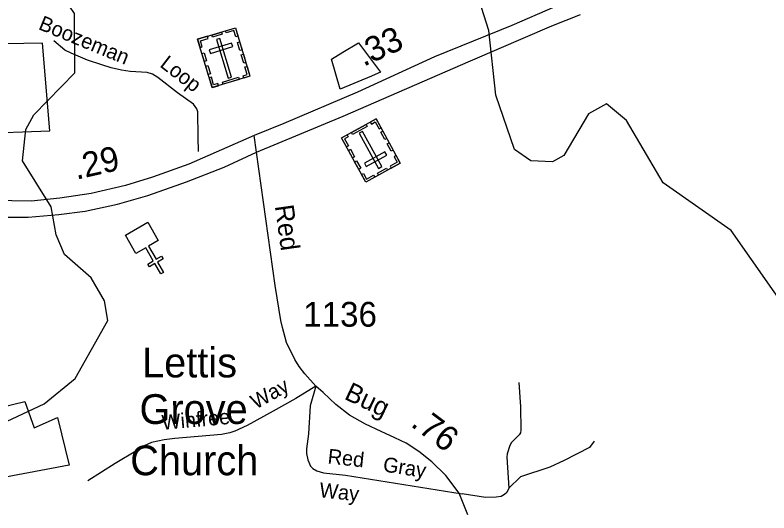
# Model space of a CAD drawing. Extents: x 2104537 to 2336408, y 34176 to 229611.
# Drawn here: x 2193201 to 2197007, y 85176 to 87687 of the extents above; entities that cross this region are included whole.
import ezdxf

# ---------------------------------------------------------------- set-up
doc = ezdxf.new("R2010")
doc.units = 0
for name, color, linetype in [('Exist Boundary Political City Limit New', 7, 'Continuous'), ('Exist Cultural Cemetery CELL', 7, 'Continuous'), ('Exist Cultural Church CELL', 7, 'Continuous'), ('Exist Cultural Church Label', 7, 'Continuous'), ('Exist Hydrographic Misc Water Feature', 7, 'Continuous'), ('Exist Road Non-System Type 51', 7, 'Continuous'), ('Exist Road Non-System Type 51 Label', 7, 'Continuous'), ('Exist Road Primary US Divided Attributed', 7, 'Continuous'), ('Exist Road Primary US Mileage Hundredths English Label', 7, 'Continuous'), ('Exist Road Secondary Mileage Hundredths English Label', 7, 'Continuous'), ('Exist Road Secondary Type 51 Attributed', 7, 'Continuous'), ('Exist Road Secondary Type 51 Label', 7, 'Continuous'), ('Exist Road Secondary Type 51 Number Label', 7, 'Continuous'), ('Map Preparation Boundary City Limit Buffer Line', 7, 'Continuous')]:
    doc.layers.add(name, color=color, linetype=linetype)

msp = doc.modelspace()

# ---------------------------------------------------------------- linework, layer by layer
at = {"layer": 'Exist Boundary Political City Limit New'}
for points in [[(2192636.8, 87076.7), (2193376.2, 87102.8), (2193340, 87545.8), (2192490.8, 87530.1)], [(2195000, 87379.8), (2194841.5, 87313), (2194798.5, 87464.3), (2194856.2, 87500), (2194934, 87547.4), (2194970.5, 87500), (2195000, 87460.4), (2195046, 87400), (2195034.8, 87394.2), (2195000, 87379.8)], [(2192201.2, 85484.7), (2193250.5, 85738.3), (2193296.8, 85605.3), (2193415, 85658.1), (2193474.2, 85417.3), (2193125.8, 85351.8)]]:
    msp.add_lwpolyline(points, dxfattribs=at)
at = {"layer": 'Exist Cultural Cemetery CELL'}
for points in [[(2194122.7, 87565.3), (2194313.3, 87622.8), (2194386.8, 87379), (2194196.3, 87321.5)], [(2194325.9, 87581.3), (2194315, 87578), (2194305.7, 87608.8), (2194266.9, 87597.1), (2194263.7, 87607.7), (2194313.4, 87622.7)], [(2194135.2, 87523.8), (2194146.1, 87527.1), (2194136.8, 87557.9), (2194175.6, 87569.6), (2194172.4, 87580.3), (2194122.7, 87565.3)], [(2194193.6, 87586.6), (2194243.2, 87601.6), (2194246.5, 87590.7), (2194196.9, 87575.7)], [(2194181.4, 87511.9), (2194186.8, 87494), (2194299.6, 87528), (2194294.2, 87545.9)], [(2194235.5, 87568.7), (2194217.7, 87563.3), (2194276.2, 87369.2), (2194294.1, 87374.6)], [(2194336.1, 87508), (2194323.6, 87549.5), (2194334.5, 87552.8), (2194347, 87511.3)], [(2194156.6, 87452.8), (2194144.1, 87494.3), (2194155, 87497.6), (2194167.5, 87456.1)], [(2194355.1, 87444.9), (2194342.6, 87486.4), (2194353.5, 87489.6), (2194366, 87448.2)], [(2194176, 87388.4), (2194163.5, 87429.9), (2194174.4, 87433.2), (2194186.9, 87391.7)], [(2194355.1, 87369.4), (2194351.8, 87380.4), (2194372.9, 87386.8), (2194361.2, 87425.5), (2194371.9, 87428.7), (2194386.8, 87379)], [(2194227.9, 87331.1), (2194224.6, 87342.1), (2194203.5, 87335.7), (2194191.8, 87374.4), (2194181.2, 87371.2), (2194196.2, 87321.5)], [(2194247.9, 87349.1), (2194329.2, 87373.6), (2194332.5, 87362.7), (2194251.2, 87338.2)], [(2195145.8, 86940.5), (2194971.3, 86844.8), (2194848.9, 87068.1), (2195023.4, 87163.8)], [(2194994.5, 87147.9), (2195000, 87137.8), (2195019.3, 87148.4), (2195038.7, 87112.9), (2195048.5, 87118.3), (2195023.5, 87163.8)], [(2194978.6, 87126.1), (2194904.2, 87085.3), (2194898.7, 87095.3), (2194973.1, 87136.1)], [(2194877.9, 87084), (2194883.4, 87074), (2194864.2, 87063.4), (2194883.6, 87027.9), (2194873.8, 87022.6), (2194848.9, 87068.1)], [(2195036.2, 86913.8), (2195052.5, 86922.8), (2194955.1, 87100.6), (2194938.7, 87091.6)], [(2195057.1, 87102.5), (2195077.9, 87064.5), (2195067.9, 87059), (2195047.1, 87097)], [(2194893.6, 87010.2), (2194914.4, 86972.2), (2194904.4, 86966.7), (2194883.6, 87004.7)], [(2195089.4, 87043.5), (2195110.2, 87005.6), (2195100.2, 87000.1), (2195079.4, 87038.1)], [(2195077.3, 86980.6), (2195068.4, 86997), (2194965.1, 86940.4), (2194974.1, 86924)], [(2195125, 86978.5), (2195115.1, 86973), (2195130.5, 86944.8), (2195095, 86925.3), (2195100.3, 86915.6), (2195145.8, 86940.5)], [(2194925.2, 86952.4), (2194946.1, 86914.4), (2194936.1, 86908.9), (2194915.3, 86946.9)], [(2195080.9, 86904.9), (2195035.4, 86880), (2195030, 86890), (2195075.4, 86914.9)], [(2194950.4, 86882.8), (2194960.3, 86888.3), (2194975.8, 86860), (2195011.3, 86879.5), (2195016.7, 86869.8), (2194971.2, 86844.8)]]:
    msp.add_lwpolyline(points, close=True, dxfattribs=at)
at = {"layer": 'Exist Cultural Church CELL'}
msp.add_lwpolyline([(2193924.1, 86549.9), (2193874.8, 86521.6), (2193912.6, 86455.5), (2193940.4, 86471.4), (2193948.3, 86457.5), (2193920.5, 86441.6), (2193950.4, 86389.4), (2193936.5, 86381.5), (2193906.6, 86433.7), (2193878.8, 86417.8), (2193870.9, 86431.6), (2193898.7, 86447.5), (2193860.9, 86513.6), (2193810.8, 86485.1), (2193757.9, 86577.5), (2193871.3, 86642.4)], close=True, dxfattribs=at)
at = {"layer": 'Exist Hydrographic Misc Water Feature'}
for points in [[(2197608.8, 85283.3), (2197364.8, 85563.6), (2197127.7, 86112.8), (2197135.7, 86145.5), (2196815.7, 86601.1), (2196472.6, 86840.7), (2196287.6, 87155.9), (2196186.8, 87239.9), (2196095.7, 87189.2), (2195971.7, 86978.3), (2195913.6, 86946.6), (2195805.6, 86952), (2195721.7, 87009.4), (2195627.6, 87283.5), (2195592.7, 87608.9), (2195532.6, 87800.4), (2195465.6, 87942.7), (2195154.7, 88257.2), (2195070.7, 88439.3), (2194958.7, 88904), (2194791.6, 89045), (2194749.5, 89121.3), (2194764.7, 89294.9)], [(2193131.7, 85625.7), (2193347.6, 85726.5), (2193504.7, 85854.7), (2193669.5, 86146.8), (2193652.7, 86245.5), (2193584.6, 86361.7), (2193450.5, 86479.1), (2193408.7, 86578.3), (2193382.7, 86719.9), (2193238.5, 86952.3), (2193254.7, 87109.5), (2193295.5, 87184.2), (2193502.6, 87396.7), (2193500.6, 87695.3), (2193399.7, 87844.9), (2193257.6, 87910), (2192832.5, 87947.7)]]:
    msp.add_lwpolyline(points, dxfattribs=at)
at = {"layer": 'Exist Road Non-System Type 51'}
msp.add_line((2194127.2, 86999.1), (2194126, 87072.1), dxfattribs=at)
for points in [[(2194126, 87072.1), (2194123.8, 87199), (2194118.5, 87214.5), (2194101.9, 87237.1), (2194021.3, 87295.4), (2193922.1, 87372.2), (2193894.8, 87389.4), (2193867.8, 87397.5), (2193781.9, 87402.1), (2193737.8, 87409.8), (2193685.5, 87421), (2193639.2, 87436.4), (2193566.8, 87460.7), (2193484.5, 87494.5), (2193452.3, 87510.2), (2193395.8, 87557.2)], [(2195745, 85833.7), (2195752.5, 85711.5), (2195755.1, 85594), (2195752.6, 85580.3), (2195746.5, 85569.6), (2195707, 85531.9), (2195698.9, 85517), (2195685.2, 85474.6), (2195683.9, 85456.6), (2195693.7, 85300.9)], [(2194719.1, 85816.1), (2194617.8, 85752.8), (2194504.4, 85689.7), (2194373.4, 85617.7), (2194309.8, 85588.8), (2194284.4, 85580.4), (2194243.9, 85572), (2194007.9, 85551), (2193954, 85544.5), (2193890.1, 85531.6), (2193852.4, 85515.3), (2193818.8, 85492.6), (2193705.6, 85425.3), (2193568.8, 85337.4)], [(2194719.1, 85816.1), (2194690.2, 85715.9), (2194682, 85575.7), (2194672.9, 85499.8), (2194672.8, 85475.1), (2194679.7, 85443.8), (2194693.2, 85412.1), (2194704.2, 85400.1), (2194725.3, 85389.2), (2194758.8, 85378), (2194868.9, 85366), (2195458.2, 85271.7)], [(2196124.8, 85538.3), (2196101.2, 85506), (2195973.9, 85440.5), (2195900.5, 85407.5), (2195753.2, 85357.5), (2195693.7, 85300.9)], [(2195693.7, 85300.9), (2195684.1, 85278.8), (2195672.4, 85268.5), (2195654.5, 85259.7), (2195629.8, 85255.2), (2195576.3, 85253.3), (2195458.2, 85271.7)]]:
    msp.add_lwpolyline(points, dxfattribs=at)
at = {"layer": 'Exist Road Primary US Divided Attributed'}
for points in [[(2196020.8, 87768.1), (2195926.6, 87728.6), (2195709.3, 87634.7), (2195319.2, 87476.6), (2194929.1, 87298.8), (2194557.6, 87140.3), (2194407.7, 87079.3)], [(2194419.3, 86996.4), (2194857.1, 87178.2), (2195499.5, 87456.9), (2195911.8, 87632.3), (2196055.3, 87690.9)], [(2194407.7, 87079.3), (2194078.6, 86936.1), (2193894.3, 86870.2), (2193758.2, 86827.5), (2193585.4, 86788), (2193427.3, 86763.3), (2193281.7, 86748.4), (2192987.9, 86753.4), (2192937, 86758.9)], [(2192930.2, 86677.5), (2193048.1, 86667.8), (2193266.3, 86668.5), (2193421.9, 86680.9), (2193555.2, 86698.2), (2193718.1, 86732.8), (2193871.2, 86777.2), (2194066.3, 86846.4), (2194256.4, 86920.5), (2194419.3, 86996.4)]]:
    msp.add_lwpolyline(points, dxfattribs=at)
at = {"layer": 'Exist Road Secondary Type 51 Attributed'}
for points in [[(2194419.3, 86996.4), (2194407.7, 87079.3)], [(2195487, 85166.8), (2195442.6, 85275.5), (2195375.9, 85364.6), (2195304.3, 85433.8), (2195240.1, 85485.7), (2195175.9, 85527.6), (2195119.1, 85554.8), (2195050, 85586.9), (2194971, 85624), (2194889.5, 85668.4), (2194820.4, 85722.8), (2194756.2, 85783.6), (2194719.1, 85816.1), (2194664.2, 85877.5), (2194635.4, 85915.2), (2194613.1, 85950.7), (2194572.1, 86036.5), (2194550.9, 86111), (2194542.4, 86146), (2194514, 86323.7), (2194419.3, 86996.4)]]:
    msp.add_lwpolyline(points, dxfattribs=at)
at = {"layer": 'Map Preparation Boundary City Limit Buffer Line'}
for points in [[(2192636.8, 87076.7), (2193376.2, 87102.8), (2193340, 87545.8), (2192490.8, 87530.1)], [(2195000, 87379.8), (2194841.5, 87313), (2194798.5, 87464.3), (2194856.2, 87500), (2194934, 87547.4), (2194970.5, 87500), (2195000, 87460.4), (2195046, 87400), (2195034.8, 87394.2), (2195000, 87379.8)], [(2192201.2, 85484.7), (2193250.5, 85738.3), (2193296.8, 85605.3), (2193415, 85658.1), (2193474.2, 85417.3), (2193125.8, 85351.8)]]:
    msp.add_lwpolyline(points, dxfattribs=at)

# ---------------------------------------------------------------- texts
at = {"layer": 'Exist Cultural Church Label'}
for s, p in [('Lettis', (2193842.1, 85859.7)), ('Grove', (2193829.2, 85624.9)), ('Church', (2193782.2, 85366.3))]:
    msp.add_text(s, height=150, dxfattribs=at).set_placement(p)
at = {"layer": 'Exist Road Non-System Type 51 Label'}
for s, rotation, p in [('Boozeman', 337.7189, (2193314.4, 87617.4)), ('Loop', 322.2933, (2193927.5, 87430.2)), ('Way', 29.0874, (2194416.6, 85697.2)), ('Winfree', 5.0929, (2193945.1, 85594.8)), ('Red', 353.7923, (2194776.6, 85425.6)), ('Gray', 350.9012, (2195055, 85386.1)), ('Way', 353.7923, (2194734.2, 85255.8))]:
    msp.add_text(s, height=75, rotation=rotation, dxfattribs=at).set_placement(p)
at = {"layer": 'Exist Road Primary US Mileage Hundredths English Label'}
for s, rotation, p in [('.33', 24.5082, (2194960.1, 87425.8)), ('.29', 12.8805, (2193510.1, 86856.4))]:
    msp.add_text(s, height=125, rotation=rotation, dxfattribs=at).set_placement(p)
at = {"layer": 'Exist Road Secondary Mileage Hundredths English Label'}
msp.add_text('.76', height=125, rotation=323.2165, dxfattribs=at).set_placement((2195193.2, 85616.6))
at = {"layer": 'Exist Road Secondary Type 51 Label'}
for s, rotation, p in [('Red', 278.0093, (2194512, 86724.5)), ('Bug', 334.6762, (2194858, 85752.8))]:
    msp.add_text(s, height=95, rotation=rotation, dxfattribs=at).set_placement(p)
at = {"layer": 'Exist Road Secondary Type 51 Number Label'}
msp.add_text('1136', height=125, dxfattribs=at).set_placement((2194656, 86115.5))

doc.saveas('drawing.dxf')
